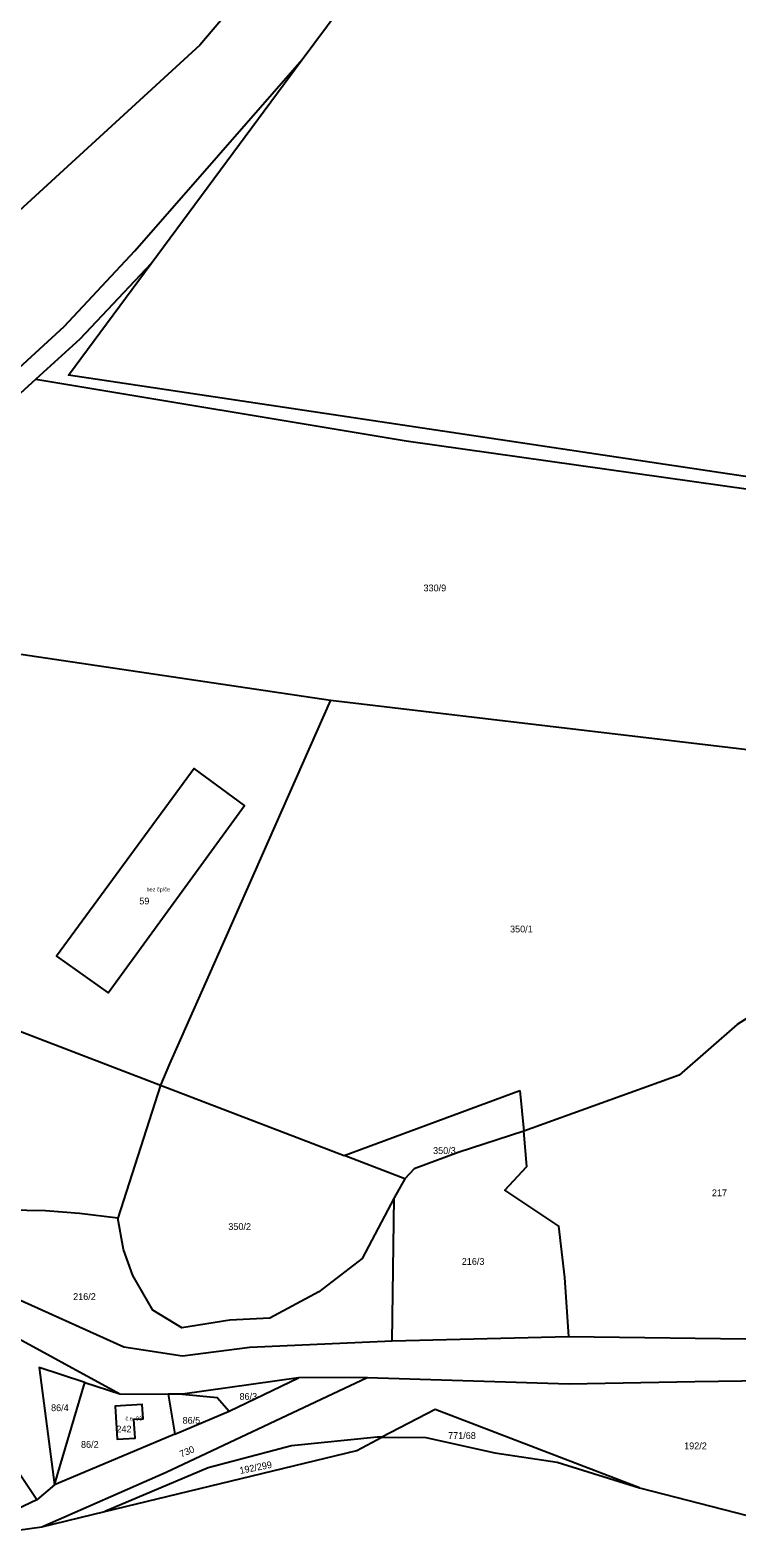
# Model space of a CAD drawing. Extents: x -887272 to -877616, y -1026687 to -1019819.
# Drawn here: x -882815.9 to -882638.7, y -1024095.3 to -1023717 of the extents above; entities that cross this region are included whole.
import ezdxf

# ---------------------------------------------------------------- set-up
doc = ezdxf.new("R2010")
doc.units = 0
for name, color, linetype in [('Definiční body', 7, 'Continuous'), ('Hranice parcel', 7, 'Continuous'), ('Parcelní čísla', 7, 'Continuous'), ('Polygon budovy', 7, 'Continuous')]:
    doc.layers.add(name, color=color, linetype=linetype)

msp = doc.modelspace()

# ---------------------------------------------------------------- linework, layer by layer
at = {"layer": 'Hranice parcel'}
for p, q in [((-882785.58, -1023775.53), (-882747.67, -1023724.4)), ((-882818.72, -1023801.69), (-882807.36, -1023791.35)), ((-882889.66, -1023862.97), (-882740.58, -1023885.14)), ((-882783.22, -1023981.7), (-882793.94, -1024015.04)), ((-882783.22, -1023981.7), (-882737.14, -1023999.37)), ((-882737.14, -1023999.37), (-882693.13, -1023983.08)), ((-882693.13, -1023983.08), (-882692.14, -1023993.26)), ((-882721.92, -1024005.21), (-882737.14, -1023999.37)), ((-882721.92, -1024005.21), (-882724.61, -1024010)), ((-882725.1, -1024045.88), (-882724.61, -1024010)), ((-882823.53, -1024042.74), (-882793.44, -1024059.16)), ((-882725.1, -1024045.88), (-882680.86, -1024044.8)), ((-882680.86, -1024044.8), (-882603.02, -1024045.76)), ((-882748.62, -1024055.1), (-882777.74, -1024059.24)), ((-882765.98, -1024063.52), (-882748.62, -1024055.1)), ((-882731.42, -1024055.06), (-882748.62, -1024055.1)), ((-882809.82, -1024082), (-882802.19, -1024056.31)), ((-882802.19, -1024056.31), (-882793.44, -1024059.16)), ((-882793.44, -1024059.16), (-882781.34, -1024059.22)), ((-882777.74, -1024059.24), (-882781.34, -1024059.22)), ((-882781.34, -1024059.22), (-882779.62, -1024069.26)), ((-882779.62, -1024069.26), (-882765.98, -1024063.52)), ((-882771.25, -1024077.69), (-882797.22, -1024088.67)), ((-882683.78, -1024076.31), (-882663.14, -1024082.74)), ((-882809.82, -1024082), (-882814.22, -1024085.76)), ((-882814.22, -1024085.76), (-882828.88, -1024092.62)), ((-882663.14, -1024082.74), (-882636.1, -1024089.7)), ((-882813.04, -1024092.5), (-882797.22, -1024088.67)), ((-882832.64, -1024095.28), (-882813.04, -1024092.5))]:
    msp.add_line(p, q, dxfattribs=at)
for points in [[(-882747.67, -1023724.4), (-882728.63, -1023698.68), (-882663.18, -1023610.28), (-882597.73, -1023521.88), (-882532.27, -1023433.49), (-882456.11, -1023330.63)], [(-882058.02, -1023479.44), (-882103.84, -1023528.65), (-882178.79, -1023609.12), (-882251.38, -1023686.73), (-882326.67, -1023766.9), (-882416, -1023862), (-882806.28, -1023803.54), (-882785.58, -1023775.53)], [(-882726.3, -1023648.88), (-882721.13, -1023653.25), (-882736.57, -1023677.46), (-882773.39, -1023720.75), (-882821.66, -1023765.08), (-882853.85, -1023796.42)], [(-882807.36, -1023791.35), (-882789.69, -1023772.36), (-882747.67, -1023724.4)], [(-882785.58, -1023775.53), (-882803.48, -1023794.55), (-882814.51, -1023804.61)], [(-882814.51, -1023804.61), (-882840.14, -1023827.98), (-882853.74, -1023840.13), (-882872.92, -1023853.76), (-882889.66, -1023862.97)], [(-882814.51, -1023804.61), (-882721.64, -1023820.02), (-882498.98, -1023851.5), (-882542.88, -1023902.92), (-882550.84, -1023907.6)], [(-882740.58, -1023885.14), (-882766.74, -1023944.3), (-882780.94, -1023976.36), (-882783.22, -1023981.7)], [(-882740.58, -1023885.14), (-882655.04, -1023895.24), (-882550.84, -1023907.6)], [(-882762.16, -1023911.56), (-882774.78, -1023902.26), (-882809.32, -1023949.3), (-882796.36, -1023958.56), (-882762.16, -1023911.56)], [(-882600.7, -1023942.36), (-882638.58, -1023966.48), (-882653.18, -1023979.16), (-882692.14, -1023993.26)], [(-882898.5, -1023986.86), (-882880.66, -1023944.34), (-882783.22, -1023981.7)], [(-882793.94, -1024015.04), (-882803.56, -1024013.88), (-882812.08, -1024013.2), (-882826.3, -1024012.98), (-882839.2, -1024006.98), (-882862.38, -1023994.9), (-882881, -1023994.54)], [(-882881, -1023994.54), (-882856.7, -1024014.52), (-882822.42, -1024033.78), (-882792.42, -1024047.32), (-882777.72, -1024049.62), (-882760.86, -1024047.48), (-882725.1, -1024045.88)], [(-882692.14, -1023993.26), (-882708.54, -1023998.62), (-882719.6, -1024002.66), (-882721.92, -1024005.21)], [(-882680.86, -1024044.8), (-882681.84, -1024029.98), (-882683.36, -1024017.06), (-882696.86, -1024008.06), (-882691.34, -1024002.08), (-882692.14, -1023993.26)], [(-882724.61, -1024010), (-882732.62, -1024025.22), (-882743.54, -1024033.58), (-882755.84, -1024040.2), (-882765.86, -1024040.64), (-882777.88, -1024042.58), (-882785.12, -1024038.16), (-882790.2, -1024029.44), (-882792.5, -1024022.96), (-882793.94, -1024015.04)], [(-882802.19, -1024056.31), (-882813.68, -1024052.56), (-882809.82, -1024082)], [(-882813.04, -1024092.5), (-882781.82, -1024078.82), (-882731.42, -1024055.06)], [(-882731.42, -1024055.06), (-882680.72, -1024056.68), (-882649.26, -1024056.02), (-882607.88, -1024055.44), (-882600.66, -1024055.78), (-882545.75, -1024055.18)], [(-882777.74, -1024059.24), (-882769, -1024060.06), (-882765.98, -1024063.52)], [(-882789.63, -1024070.25), (-882789.93, -1024065.53), (-882787.6, -1024065.38), (-882787.83, -1024061.82), (-882794.61, -1024062.25), (-882794.09, -1024070.53), (-882789.63, -1024070.25)], [(-882663.14, -1024082.74), (-882714.34, -1024063.04), (-882727.69, -1024070.05)], [(-882779.62, -1024069.26), (-882805.64, -1024080.22), (-882809.82, -1024082)], [(-882797.22, -1024088.67), (-882734, -1024073.36), (-882727.69, -1024070.05)], [(-882727.69, -1024070.05), (-882728.92, -1024070.04), (-882750.38, -1024072.23), (-882771.25, -1024077.69)], [(-882727.69, -1024070.05), (-882716.71, -1024070.12), (-882699.4, -1024073.96), (-882683.78, -1024076.31)], [(-882814.22, -1024085.76), (-882821.92, -1024074.22), (-882827.7, -1024079.54), (-882832.06, -1024086.88), (-882828.88, -1024092.62)]]:
    msp.add_lwpolyline(points, dxfattribs=at)
at = {"layer": 'Polygon budovy'}
for points in [[(-882774.78, -1023902.26), (-882809.32, -1023949.3), (-882796.36, -1023958.56), (-882762.16, -1023911.56)], [(-882794.09, -1024070.53), (-882789.63, -1024070.25), (-882789.93, -1024065.53), (-882787.6, -1024065.38), (-882787.83, -1024061.82), (-882794.61, -1024062.25)]]:
    msp.add_lwpolyline(points, close=True, dxfattribs=at)

# ---------------------------------------------------------------- texts
at = {"layer": 'Definiční body'}
for s, p in [('bez čp/če', (-882786.75, -1023933.08)), ('č.e. 93', (-882792.01, -1024065.83))]:
    msp.add_text(s, height=1, dxfattribs=at).set_placement(p)
at = {"layer": 'Parcelní čísla'}
for s, p in [('330/9', (-882717.27, -1023857.8)), ('59', (-882788.56, -1023936.35)), ('350/1', (-882695.57, -1023943.38)), ('350/3', (-882714.87, -1023998.96)), ('217', (-882644.95, -1024009.57)), ('350/2', (-882766.23, -1024018.03)), ('216/3', (-882707.68, -1024026.79)), ('216/2', (-882805.15, -1024035.6)), ('86/3', (-882763.42, -1024060.65)), ('86/4', (-882810.68, -1024063.49)), ('242', (-882794.3, -1024068.84)), ('86/5', (-882777.7, -1024066.65)), ('86/2', (-882803.18, -1024072.69)), ('771/68', (-882711.11, -1024070.46)), ('192/2', (-882651.9, -1024073.05))]:
    msp.add_text(s, height=1.7, dxfattribs=at).set_placement(p)
for s, rotation, p in [('730', 23, (-882778.01, -1024075.15)), ('192/299', 11, (-882763.23, -1024079.25))]:
    msp.add_text(s, height=1.7, rotation=rotation, dxfattribs=at).set_placement(p)

doc.saveas('drawing.dxf')
